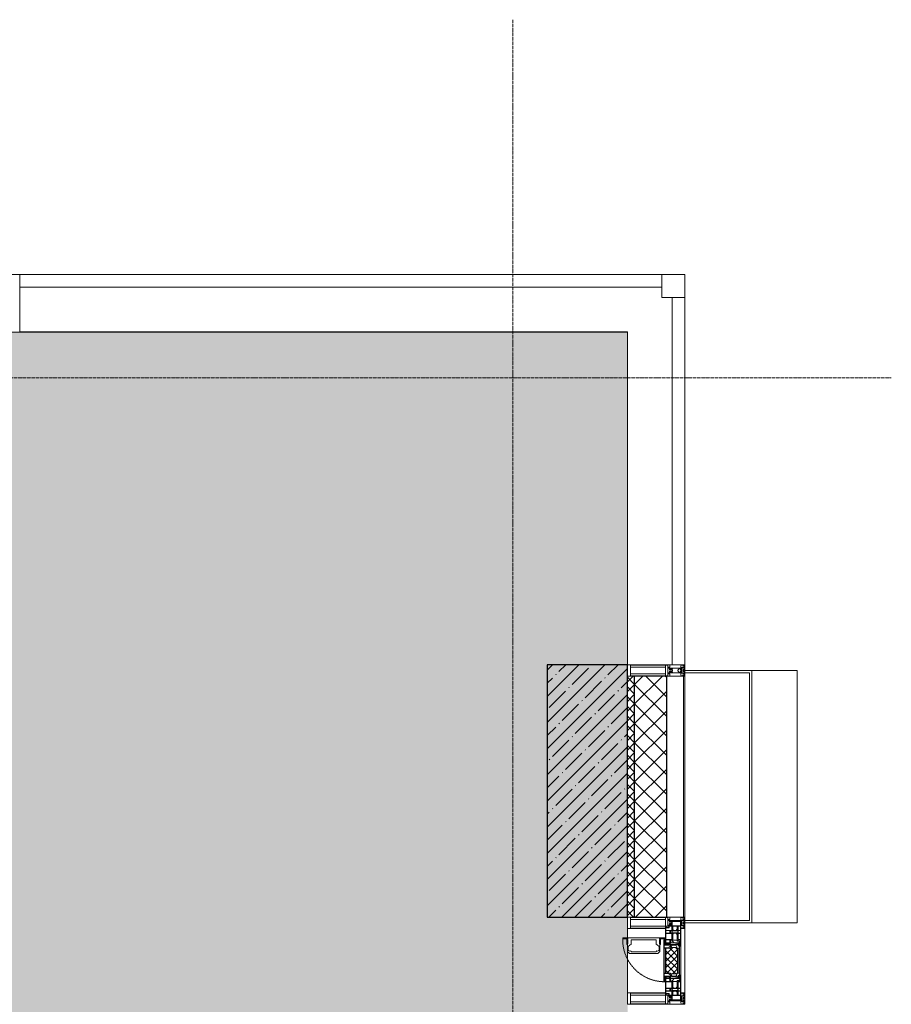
# Model space of a CAD drawing. Header units: millimetres. Extents: x -535184 to 178656, y -69521 to 68256.
# Tile 380 of 460: x -157453 to -153652, y 52742 to 57033. Entities that reach past the tile are written whole.
import ezdxf

# ---------------------------------------------------------------- set-up
doc = ezdxf.new("R2010")
doc.units = ezdxf.units.MM
doc.linetypes.add('-D1-02х01', pattern=[3, 2, -1])
doc.linetypes.add('-D1d1-15x02', pattern=[19, 15, -2, 0, -2])
for name, color, linetype, lineweight in [('_0', 7, 'Continuous', 13), ('A-COLS', 7, 'Continuous', 5), ('A-DETL-GENF', 7, 'Continuous', 5), ('A-GLAZ', 7, 'Continuous', 5), ('A-GLAZ-CURT', 8, 'Continuous', 5), ('A-GLAZ-CWMG', 8, 'Continuous', 5), ('A-WALL', 7, 'Continuous', 5), ('A-WALL-FNSH', 8, 'Continuous', 5), ('I-WALL', 7, 'Continuous', 5), ('S-COLS', 7, 'Continuous', 5), ('S-GRID', 7, 'Continuous', 5)]:
    doc.layers.add(name, color=color, linetype=linetype, lineweight=lineweight)

# ---------------------------------------------------------------- blocks, each defined once
blk = doc.blocks.new('System Panel - A_PAN_Glass-5114044-50_AS_M_L11')
at = {"layer": 'A-GLAZ-CURT'}
for p, q in [((800, 55), (-800, 55)), ((-800, 55), (-800, 0)), ((800, 0), (800, 55)), ((-800, 0), (800, 0))]:
    blk.add_line(p, q, dxfattribs=at)
blk = doc.blocks.new('Rectangular Mullion - R_StandardFrame_50Wx250H-3574729-50_AS_M_L11')
at = {"layer": 'A-GLAZ-CWMG'}
blk.add_line((37450, 29450), (37450, 28000), dxfattribs=at)
blk = doc.blocks.new('Rectangular Mullion - 50Wx250H-2623690-50_AS_M_L11')
at = {"layer": 'A-DETL-GENF'}
for p, q in [((-25, 65.2), (-25, 250)), ((-25, 250), (0, 250)), ((-23, 237.3), (0, 237.3)), ((-23, 237.3), (-23, 73.6)), ((-14.9, 84), (-14.9, 237.3)), ((25, 250), (0, 250)), ((23, 237.3), (0, 237.3)), ((14.9, 84), (14.9, 237.3)), ((23, 237.3), (23, 73.6)), ((25, 65.2), (25, 250)), ((-14, 65.2), (-25, 65.2)), ((0, 84), (-23, 84)), ((-0.5, 73.6), (-23, 73.6)), ((-14, 71.3), (-14, 65.2)), ((-10, 71.3), (-14, 71.3)), ((-10, 53), (-10, 71.3)), ((-8.7, 53), (-10, 53)), ((-10, 53), (-10, 17)), ((-8.7, 53), (-7, 54.7)), ((-7, 65.2), (-5.9, 67.3)), ((-7, 65.2), (-7, 54.7)), ((-4.1, 67.3), (-5.9, 67.3)), ((-4.1, 67.3), (-2.9, 65.1)), ((-2.9, 65.1), (-2.9, 54.6)), ((-1.3, 53), (-2.9, 54.6)), ((0, 53), (-1.3, 53)), ((0, 84), (23, 84)), ((0, 53), (1.3, 53)), ((0.5, 73.6), (23, 73.6)), ((1.3, 53), (2.9, 54.6)), ((4.1, 67.3), (2.9, 65.1)), ((2.9, 65.1), (2.9, 54.6)), ((4.1, 67.3), (5.9, 67.3)), ((7, 65.2), (5.9, 67.3)), ((7, 65.2), (7, 54.7)), ((8.7, 53), (7, 54.7)), ((8.7, 53), (10, 53)), ((10, 71.3), (14, 71.3)), ((10, 53), (10, 71.3)), ((10, 53), (10, 17)), ((14, 71.3), (14, 65.2)), ((14, 65.2), (25, 65.2)), ((-23.8, 14.6), (-25, 14.2)), ((-25, 0), (-25, 14.2)), ((-22.3, 17), (-23.8, 17)), ((-23.8, 17), (-23.8, 14.6)), ((-22.5, 10.6), (-23.8, 14.6)), ((-22.5, 10.6), (-23.7, 9.9)), ((-23.7, 1.3), (-23.7, 9.9)), ((-23.7, 1.3), (-11.8, 1.3)), ((-23.2, 10.2), (-22.5, 8)), ((-22.5, 8), (-22.5, 4.5)), ((-21.3, 4.5), (-22.5, 4.5)), ((-22.3, 17), (-22.3, 16)), ((-22.3, 16), (-21.3, 16)), ((-19, 17.6), (-21.3, 16)), ((-21.3, 4.5), (-21.3, 6.5)), ((-21.3, 6.5), (-14.2, 6.5)), ((-18.4, 16.6), (-19, 17.6)), ((-7.4, 16.6), (-18.4, 16.6)), ((-14.2, 6.5), (-14.2, 4.5)), ((-13.2, 4.5), (-14.2, 4.5)), ((-13.2, 4.5), (-12.2, 7.2)), ((-12.7, 7.6), (-11.3, 11.4)), ((-12.7, 7.6), (-11.8, 6.9)), ((-12.2, 9), (-12.2, 14.8)), ((-12.2, 14.8), (0, 14.8)), ((-11.8, 1.3), (-11.8, 6.9)), ((-10.5, 11.2), (-11.3, 11.4)), ((-10.5, 1.5), (-10.5, 11.2)), ((-4.8, 1.5), (-10.5, 1.5)), ((-10, 17), (-7.5, 17)), ((-8.5, 23), (-1.5, 30)), ((-8.5, 18.5), (-8.5, 23)), ((-7.5, 18.5), (-8.5, 18.5)), ((-7.5, 17), (-7.5, 18.5)), ((-7.4, 18), (-7.4, 16.6)), ((-2.6, 18), (-7.4, 18)), ((0, 8), (-4.8, 8)), ((-4.8, 1.5), (-4.8, 8)), ((-2.6, 18), (-2.6, 16.8)), ((-2.6, 16.8), (0, 16.8)), ((-1.5, 30), (0, 30)), ((1.5, 30), (0, 30)), ((2.6, 16.8), (0, 16.8)), ((0, 14.8), (0, 16.8)), ((0, 14.8), (0, 16.8)), ((12.2, 14.8), (0, 14.8)), ((0, 0), (0, 8)), ((0, 8), (4.8, 8)), ((0, 0), (0, 8)), ((8.5, 23), (1.5, 30)), ((2.6, 18), (2.6, 16.8)), ((2.6, 18), (7.4, 18)), ((4.8, 1.5), (4.8, 8)), ((4.8, 1.5), (10.5, 1.5)), ((7.4, 18), (7.4, 16.6)), ((7.4, 16.6), (18.4, 16.6)), ((7.5, 18.5), (8.5, 18.5)), ((7.5, 17), (7.5, 18.5)), ((10, 17), (7.5, 17)), ((8.5, 18.5), (8.5, 23)), ((10.5, 11.2), (11.3, 11.4)), ((10.5, 1.5), (10.5, 11.2)), ((12.7, 7.6), (11.3, 11.4)), ((12.7, 7.6), (11.8, 6.9)), ((11.8, 1.3), (11.8, 6.9)), ((23.7, 1.3), (11.8, 1.3)), ((12.2, 9), (12.2, 14.8)), ((13.2, 4.5), (12.2, 7.2)), ((13.2, 4.5), (14.2, 4.5)), ((21.3, 6.5), (14.2, 6.5)), ((14.2, 6.5), (14.2, 4.5)), ((18.4, 16.6), (19, 17.6)), ((19, 17.6), (21.3, 16)), ((22.3, 16), (21.3, 16)), ((21.3, 4.5), (21.3, 6.5)), ((21.3, 4.5), (22.5, 4.5)), ((22.3, 17), (22.3, 16)), ((22.3, 17), (23.8, 17)), ((22.5, 10.6), (23.8, 14.6)), ((22.5, 10.6), (23.7, 9.9)), ((23.2, 10.2), (22.5, 8)), ((22.5, 8), (22.5, 4.5)), ((23.7, 1.3), (23.7, 9.9)), ((23.8, 17), (23.8, 14.6)), ((23.8, 14.6), (25, 14.2)), ((25, 0), (25, 14.2)), ((-25, 0), (0, 0)), ((25, 0), (0, 0))]:
    blk.add_line(p, q, dxfattribs=at)
for centre, start, end in [((-0.5, 73.1), 360, 90), ((0.5, 73.1), 90, 180)]:
    blk.add_arc(centre, 0.5, start, end, dxfattribs=at)
blk = doc.blocks.new('Rectangular Mullion - R_StandardFrame_50Wx250H-4796333-50_AS_M_L11')
at = {"layer": 'A-GLAZ-CWMG', "lineweight": 9}
for p, q in [((-25, -250), (-25, 0)), ((-25, 0), (25, 0)), ((25, 0), (25, -250)), ((25, -250), (-25, -250))]:
    blk.add_line(p, q, dxfattribs=at)
blk = doc.blocks.new('System Panel - A_PAN_Glass-5026825-50_AS_M_L11')
at = {"layer": 'A-GLAZ-CURT'}
for p, q in [((1400, 0), (-1400, 0)), ((-1400, 0), (-1400, -55)), ((1400, -55), (1400, 0)), ((-1400, -55), (1400, -55))]:
    blk.add_line(p, q, dxfattribs=at)
blk = doc.blocks.new('Rectangular Mullion - R_StandardFrame_50Wx250H-3574730-50_AS_M_L11')
at = {"layer": 'A-GLAZ-CWMG'}
blk.add_line((37450, 29450), (34800, 29450), dxfattribs=at)
blk = doc.blocks.new('Quad Corner Mullion - Q_0_100_-50-4053658-50_AS_M_L11')
at = {"layer": 'A-GLAZ-CWMG', "lineweight": 9}
for p, q in [((-100, 100), (0, 100)), ((-100, 0), (-100, 100)), ((0, 100), (0, 0)), ((0, 0), (-100, 0))]:
    blk.add_line(p, q, dxfattribs=at)
blk = doc.blocks.new('Rectangular Mullion - R_StandardFrame_50Wx250H-4049022-50_AS_M_L11')
at = {"layer": 'A-GLAZ-CWMG', "lineweight": 9}
for p, q in [((-25, 0), (-25, 250)), ((-25, 250), (25, 250)), ((25, 250), (25, 0)), ((25, 0), (-25, 0))]:
    blk.add_line(p, q, dxfattribs=at)
blk = doc.blocks.new('Rectangular Mullion - 50Wx250H-V1-50_AS_M_L11')
at = {"layer": 'A-DETL-GENF'}
for p, q in [((-25, 84), (-25, 250)), ((-25, 250), (0, 250)), ((-23, 237.3), (0, 237.3)), ((-23, 237.3), (-23, 84)), ((-14.9, 84), (-14.9, 237.3)), ((25, 250), (0, 250)), ((23, 237.3), (0, 237.3)), ((14.9, 84), (14.9, 237.3)), ((23, 237.3), (23, 73.6)), ((25, 65.2), (25, 250)), ((0, 84), (-15, 84)), ((-0.5, 73.6), (-15, 73.6)), ((-10, 71.3), (-12, 71.3)), ((-10, 57.4), (-10, 71.3)), ((-7, 65.2), (-5.9, 67.3)), ((-7, 65.2), (-7, 57)), ((-4.1, 67.3), (-5.9, 67.3)), ((-4.1, 67.3), (-2.9, 65.1)), ((-2.9, 65.1), (-2.9, 57)), ((0, 84), (23, 84)), ((0.5, 73.6), (23, 73.6)), ((4.1, 67.3), (2.9, 65.1)), ((2.9, 65.1), (2.9, 57)), ((4.1, 67.3), (5.9, 67.3)), ((7, 65.2), (5.9, 67.3)), ((7, 65.2), (7, 54.7)), ((8.7, 53), (7, 54.7)), ((8.7, 53), (10, 53)), ((10, 71.3), (14, 71.3)), ((10, 53), (10, 71.3)), ((10, 53), (10, 17)), ((14, 71.3), (14, 65.2)), ((14, 65.2), (25, 65.2)), ((-23.8, 14.6), (-25, 14.2)), ((-25, 0), (-25, 14.2)), ((-23.8, 17), (-23.8, 14.6)), ((-22.5, 10.6), (-23.8, 14.6)), ((-22.5, 10.6), (-23.7, 9.9)), ((-23.7, 1.3), (-23.7, 9.9)), ((-23.7, 1.3), (-11.8, 1.3)), ((-23.2, 10.2), (-22.5, 8)), ((-22.5, 8), (-22.5, 4.5)), ((-21.3, 4.5), (-22.5, 4.5)), ((-22.3, 17), (-22.3, 16)), ((-22.3, 16), (-21.3, 16)), ((-19.9, 17), (-21.3, 16)), ((-21.3, 4.5), (-21.3, 6.5)), ((-21.3, 6.5), (-14.2, 6.5)), ((-7.4, 16.6), (-18.4, 16.6)), ((-14.2, 6.5), (-14.2, 4.5)), ((-13.2, 4.5), (-14.2, 4.5)), ((-13.2, 4.5), (-12.2, 7.2)), ((-12.7, 7.6), (-11.3, 11.4)), ((-12.7, 7.6), (-11.8, 6.9)), ((-12.2, 9), (-12.2, 14.8)), ((-12.2, 14.8), (0, 14.8)), ((-11.8, 1.3), (-11.8, 6.9)), ((-10.5, 11.2), (-11.3, 11.4)), ((-10.5, 1.5), (-10.5, 11.2)), ((-4.8, 1.5), (-10.5, 1.5)), ((0, 8), (-4.8, 8)), ((-4.8, 1.5), (-4.8, 8)), ((-2.6, 16.8), (0, 16.8)), ((2.6, 16.8), (0, 16.8)), ((0, 14.8), (0, 16.8)), ((0, 14.8), (0, 16.8)), ((12.2, 14.8), (0, 14.8)), ((0, 0), (0, 8)), ((0, 8), (4.8, 8)), ((0, 0), (0, 8)), ((4.8, 1.5), (4.8, 8)), ((4.8, 1.5), (10.5, 1.5)), ((8.5, 23), (6, 25.5)), ((6, 18), (7.4, 18)), ((7.4, 18), (7.4, 16.6)), ((7.4, 16.6), (18.4, 16.6)), ((7.5, 18.5), (8.5, 18.5)), ((7.5, 17), (7.5, 18.5)), ((10, 17), (7.5, 17)), ((8.5, 18.5), (8.5, 23)), ((10.5, 11.2), (11.3, 11.4)), ((10.5, 1.5), (10.5, 11.2)), ((12.7, 7.6), (11.3, 11.4)), ((12.7, 7.6), (11.8, 6.9)), ((11.8, 1.3), (11.8, 6.9)), ((23.7, 1.3), (11.8, 1.3)), ((12.2, 9), (12.2, 14.8)), ((13.2, 4.5), (12.2, 7.2)), ((13.2, 4.5), (14.2, 4.5)), ((21.3, 6.5), (14.2, 6.5)), ((14.2, 6.5), (14.2, 4.5)), ((18.4, 16.6), (19, 17.6)), ((19, 17.6), (21.3, 16)), ((22.3, 16), (21.3, 16)), ((21.3, 4.5), (21.3, 6.5)), ((21.3, 4.5), (22.5, 4.5)), ((22.3, 17), (22.3, 16)), ((22.3, 17), (23.8, 17)), ((22.5, 10.6), (23.8, 14.6)), ((22.5, 10.6), (23.7, 9.9)), ((23.2, 10.2), (22.5, 8)), ((22.5, 8), (22.5, 4.5)), ((23.7, 1.3), (23.7, 9.9)), ((23.8, 17), (23.8, 14.6)), ((23.8, 14.6), (25, 14.2)), ((25, 0), (25, 14.2)), ((-25, 0), (0, 0)), ((25, 0), (0, 0))]:
    blk.add_line(p, q, dxfattribs=at)
for centre, start, end in [((-0.5, 73.1), 360, 90), ((0.5, 73.1), 90, 180)]:
    blk.add_arc(centre, 0.5, start, end, dxfattribs=at)
blk = doc.blocks.new('Rectangular Mullion - R_StandardFrame_50Wx250H-4796711-50_AS_M_L11')
at = {"layer": 'A-GLAZ-CWMG', "lineweight": 9}
for p, q in [((-25, -17), (-25, 0)), ((-25, 0), (25, 0)), ((25, 0), (25, -250)), ((-25, -250), (-25, -84)), ((25, -250), (-25, -250))]:
    blk.add_line(p, q, dxfattribs=at)
blk = doc.blocks.new('A_PAN_Створка - 383мм-V37-50_AS_M_L11')
at = {"layer": 'A-GLAZ-CURT'}
h = blk.add_hatch(dxfattribs=at)
h.set_pattern_fill('FP_36', color=256, style=0, pattern_type=2)
h.set_pattern_definition([(315, (-26710, 37700), (14.142136, 14.142136), []), (45, (-26710, 37700), (-14.142136, 14.142136), [])])
h.paths.add_polyline_path([(-57.2, 60.8), (-57.2, 36.4), (-54.9, 34.1), (-54.5, 31.8), (54.5, 31.8), (54.9, 34.1), (57.2, 36.4), (57.2, 60.8), (54.6, 63.4), (53.6, 82.7), (-54.6, 81.8), (-54.6, 63.4)])
at = {"layer": 'A-DETL-GENF', "color": 9, "true_color": 0xc8c8c8}
for p, q in [((95.1, 270.5), (95.1, 252.9)), ((99.6, 270.5), (95.1, 270.5)), ((97.9, 262.4), (95.1, 262.4)), ((97.9, 262.4), (97.9, 248.4)), ((99.6, 270.5), (99.6, 87.5)), ((39.7, 249), (31.1, 240.4)), ((31.1, 117.6), (31.1, 240.4)), ((41.4, 234.2), (39.1, 233.8)), ((39.1, 179), (39.1, 233.8)), ((70.1, 249), (39.7, 249)), ((41.4, 234.2), (43.5, 236.3)), ((45, 244.7), (42.3, 239.8)), ((42.3, 239.8), (43.5, 236.3)), ((45.9, 246.8), (45, 244.7)), ((63.3, 246.8), (45.9, 246.8)), ((64.1, 245), (63.3, 246.8)), ((64.1, 245), (66.7, 241)), ((66.7, 241), (68.6, 239.7)), ((68.6, 239.7), (68.6, 236.4)), ((68.6, 236.4), (71.1, 233.9)), ((70.1, 252.9), (70.1, 249)), ((95.1, 252.9), (70.1, 252.9)), ((71.1, 233.9), (89.5, 233.9)), ((74.1, 248.4), (74.1, 252.9)), ((89.1, 248.4), (74.1, 248.4)), ((89.1, 252.9), (89.1, 248.4)), ((89.5, 233.9), (90.6, 232.8)), ((90.6, 125.2), (90.6, 232.8)), ((93.1, 248.4), (93.1, 252.9)), ((97.9, 248.4), (93.1, 248.4)), ((39.1, 179), (39.1, 124.2)), ((39.7, 109), (31.1, 117.6)), ((41.4, 123.8), (39.1, 124.2)), ((70.1, 109), (39.7, 109)), ((41.4, 123.8), (43.5, 121.7)), ((42.3, 118.2), (43.5, 121.7)), ((45, 113.3), (42.3, 118.2)), ((45.9, 111.2), (45, 113.3)), ((63.3, 111.2), (45.9, 111.2)), ((64.1, 113), (63.3, 111.2)), ((64.1, 113), (66.7, 117)), ((66.7, 117), (68.6, 118.3)), ((68.6, 121.6), (71.1, 124.1)), ((68.6, 118.3), (68.6, 121.6)), ((70.1, 105.1), (70.1, 109)), ((95.1, 105.1), (70.1, 105.1)), ((71.1, 124.1), (89.5, 124.1)), ((74.1, 109.6), (74.1, 105.1)), ((89.1, 109.6), (74.1, 109.6)), ((89.1, 105.1), (89.1, 109.6)), ((89.5, 124.1), (90.6, 125.2)), ((93.1, 109.6), (93.1, 105.1)), ((97.9, 109.6), (93.1, 109.6)), ((95.1, 87.5), (95.1, 105.1)), ((97.9, 95.6), (95.1, 95.6)), ((99.6, 87.5), (95.1, 87.5)), ((97.9, 95.6), (97.9, 109.6))]:
    blk.add_line(p, q, dxfattribs=at)
at = {"layer": 'A-DETL-GENF'}
for p, q in [((-91.5, 92), (-91.5, 87.5)), ((-91.5, 92), (91.5, 92)), ((-91.5, 87.5), (-73.9, 87.5)), ((-83.4, 90.3), (-69.4, 90.3)), ((-83.4, 90.3), (-83.4, 87.5)), ((-73.9, 87.5), (-73.9, 62.5)), ((-69.4, 90.3), (-69.4, 85.5)), ((-67.9, 89.3), (-66.9, 90.3)), ((-67.9, 62.5), (-67.9, 89.3)), ((-66.9, 90.3), (-57.4, 90.3)), ((-57.4, 90.3), (-56.4, 89.4)), ((-56.4, 89.4), (-56.4, 67.7)), ((-53.9, 90.3), (-54.9, 89.3)), ((-54.9, 89.3), (-54.9, 85.6)), ((53.9, 90.3), (-53.9, 90.3)), ((53.9, 90.3), (54.9, 89.3)), ((54.9, 89.3), (54.9, 85.6)), ((57.4, 90.3), (56.4, 89.4)), ((56.4, 89.4), (56.4, 67.7)), ((66.9, 90.3), (57.4, 90.3)), ((67.9, 89.3), (66.9, 90.3)), ((67.9, 62.5), (67.9, 89.3)), ((69.4, 90.3), (69.4, 85.5)), ((83.4, 90.3), (69.4, 90.3)), ((91.5, 87.5), (73.9, 87.5)), ((73.9, 87.5), (73.9, 62.5)), ((83.4, 90.3), (83.4, 87.5)), ((91.5, 92), (91.5, 87.5)), ((-69.4, 85.5), (-73.9, 85.5)), ((-73.9, 81.5), (-69.4, 81.5)), ((-69.4, 66.5), (-73.9, 66.5)), ((-73.9, 62.5), (-70, 62.5)), ((-70, 62.5), (-70, 32.1)), ((-69.4, 81.5), (-69.4, 66.5)), ((-61.7, 62.5), (-67.9, 62.5)), ((-66, 56.5), (-67.8, 55.7)), ((-67.8, 55.7), (-67.8, 38.3)), ((-66, 56.5), (-62, 59.1)), ((-62, 59.1), (-60.7, 61)), ((-60.1, 67.7), (-61.7, 64.9)), ((-61.7, 64.9), (-61.7, 62.5)), ((-60.7, 61), (-57.4, 61)), ((-56.4, 67.7), (-60.1, 67.7)), ((-57.4, 61), (-54.9, 63.5)), ((-54.6, 63.4), (-57.2, 60.8)), ((-57.2, 60.8), (-57.2, 36.4)), ((-54.9, 85.6), (-53.9, 84.6)), ((-54.9, 81.9), (-53.8, 83)), ((-54.9, 63.5), (-54.9, 81.9)), ((-53.6, 82.7), (-54.6, 81.8)), ((-54.6, 81.8), (-54.6, 63.4)), ((-53.9, 84.6), (53.9, 84.6)), ((53.8, 83), (-53.8, 83)), ((53.6, 82.7), (-53.6, 82.7)), ((54.6, 81.8), (53.6, 82.7)), ((54.9, 81.9), (53.8, 83)), ((54.9, 85.6), (53.9, 84.6)), ((54.6, 63.4), (54.6, 81.8)), ((57.2, 60.8), (54.6, 63.4)), ((54.9, 63.5), (54.9, 81.9)), ((57.4, 61), (54.9, 63.5)), ((56.4, 67.7), (60.1, 67.7)), ((57.2, 36.4), (57.2, 60.8)), ((60.7, 61), (57.4, 61)), ((60.1, 67.7), (61.7, 64.9)), ((62, 59.1), (60.7, 61)), ((61.7, 64.9), (61.7, 62.5)), ((61.7, 62.5), (67.9, 62.5)), ((66, 56.5), (62, 59.1)), ((66, 56.5), (67.8, 55.7)), ((67.8, 55.7), (67.8, 38.3)), ((69.4, 85.5), (73.9, 85.5)), ((69.4, 81.5), (69.4, 66.5)), ((73.9, 81.5), (69.4, 81.5)), ((69.4, 66.5), (73.9, 66.5)), ((70, 62.5), (70, 32.1)), ((73.9, 62.5), (70, 62.5)), ((-70, 32.1), (-61.4, 23.5)), ((-67.8, 38.3), (-65.7, 37.4)), ((-65.7, 37.4), (-60.8, 34.7)), ((61.4, 23.5), (-61.4, 23.5)), ((-60.8, 34.7), (-57.3, 35.9)), ((-55.2, 33.8), (-57.3, 35.9)), ((-57.2, 36.4), (-54.9, 34.1)), ((-55.2, 33.8), (-54.8, 31.5)), ((-54.9, 34.1), (-54.5, 31.8)), ((-53.9, 30.5), (-54.9, 29.5)), ((-54.9, 29.5), (-54.9, 25.8)), ((-54.9, 25.8), (-53.9, 24.8)), ((0, 31.5), (-54.8, 31.5)), ((-54.5, 31.8), (54.5, 31.8)), ((53.9, 30.5), (-53.9, 30.5)), ((-53.9, 24.8), (53.9, 24.8)), ((0, 31.5), (54.8, 31.5)), ((53.9, 30.5), (54.9, 29.5)), ((54.9, 25.8), (53.9, 24.8)), ((54.5, 31.8), (54.9, 34.1)), ((55.2, 33.8), (54.8, 31.5)), ((54.9, 34.1), (57.2, 36.4)), ((54.9, 29.5), (54.9, 25.8)), ((55.2, 33.8), (57.3, 35.9)), ((60.8, 34.7), (57.3, 35.9)), ((65.7, 37.4), (60.8, 34.7)), ((70, 32.1), (61.4, 23.5)), ((67.8, 38.3), (65.7, 37.4))]:
    blk.add_line(p, q, dxfattribs=at)
at = {"layer": 'A-GLAZ'}
for p, q in [((-91.5, 92), (91.5, 92)), ((-91.5, 87.5), (-91.5, 92)), ((-73.9, 87.5), (-91.5, 87.5)), ((-85, 84), (-85, 87.5)), ((-85, 87.5), (-78, 87.5)), ((-78, 87.5), (-78, 84)), ((-73.9, 62.5), (-73.9, 87.5)), ((73.9, 87.5), (73.9, 62.5)), ((91.5, 87.5), (73.9, 87.5)), ((78, 87.5), (78, 84)), ((85, 87.5), (78, 87.5)), ((85, 84), (85, 87.5)), ((91.5, 92), (91.5, 87.5)), ((-171, 57), (-156, 57)), ((-171, 17), (-171, 57)), ((-171, 55.5), (-152, 55.5)), ((-153, 73.5), (-150, 73.5)), ((-153, 60), (-153, 73.5)), ((-152, 20), (-152, 73.5)), ((-150.5, 69.5), (-150.5, 73.5)), ((-145, 69.5), (-150.5, 69.5)), ((-150.5, 33.6), (-150.5, 68)), ((-150.5, 68), (-143.5, 68)), ((-150.5, 56.6), (-132.4, 56.6)), ((-136.4, 52.4), (-150.5, 52.4)), ((-150, 84), (-78, 84)), ((-150, 73.5), (-150, 84)), ((-148.5, 82.5), (-132.4, 82.5)), ((-148.5, 81), (-148.5, 82.5)), ((-143.5, 81), (-148.5, 81)), ((-145, 69.5), (-145, 79.5)), ((-143.5, 68), (-143.5, 81)), ((-137.2, 54.8), (-135.8, 50.8)), ((-132.5, 54.8), (-137.2, 54.8)), ((-132.1, 49), (-135.8, 50.8)), ((-132.5, 53.8), (-133.4, 52)), ((-133.4, 52), (-130.1, 50.4)), ((-132.5, 53.8), (-132.5, 54.8)), ((-132.4, 56.6), (-132.4, 82.5)), ((-132.1, 49), (-132.1, 36.8)), ((-131, 82.5), (-120.8, 82.5)), ((-131, 82.5), (-131, 64.6)), ((-131, 64.6), (-120.8, 64.6)), ((-131, 56.5), (-131, 62.6)), ((-120.8, 62.6), (-131, 62.6)), ((-131, 56.5), (-120.8, 56.5)), ((-131, 55.1), (-131, 52.7)), ((-120.8, 55.1), (-131, 55.1)), ((-129.4, 51.1), (-131, 52.7)), ((-130.1, 50.4), (-129.4, 51.1)), ((-130.1, 35.3), (-130.1, 50.4)), ((-122.4, 51.1), (-120.8, 52.7)), ((-121.7, 50.4), (-122.4, 51.1)), ((-118.4, 52), (-121.7, 50.4)), ((-121.7, 35.3), (-121.7, 50.4)), ((-120.8, 82.5), (-120.8, 64.6)), ((-120.8, 56.5), (-120.8, 62.6)), ((-120.8, 55.1), (-120.8, 52.7)), ((-119.7, 49), (-115.9, 50.8)), ((-119.7, 49), (-119.7, 36.8)), ((-119.3, 82.5), (-92.5, 82.5)), ((-119.3, 56.6), (-119.3, 82.5)), ((-92.5, 56.6), (-119.3, 56.6)), ((-119.3, 54.8), (-114.6, 54.8)), ((-119.3, 53.8), (-119.3, 54.8)), ((-119.3, 53.8), (-118.4, 52)), ((-114.6, 54.8), (-115.9, 50.8)), ((-94.1, 52.5), (-115.3, 52.5)), ((-89.9, 50.9), (-94.1, 52.5)), ((-92.5, 56.6), (-92.5, 82.5)), ((-90.8, 82.5), (-79.5, 82.5)), ((-90.8, 64.6), (-90.8, 82.5)), ((-80.1, 64.6), (-90.8, 64.6)), ((-90.8, 62.7), (-90.8, 56.6)), ((-80.4, 62.7), (-90.8, 62.7)), ((-90.8, 56.6), (-85.9, 56.6)), ((-89.9, 52.2), (-88.6, 53.5)), ((-89.9, 52.2), (-89.9, 50.9)), ((-89.9, 35.1), (-89.9, 50.9)), ((-85.9, 53.5), (-88.6, 53.5)), ((-85.9, 56.6), (-85.9, 53.5)), ((-85.9, 53.5), (-78, 45.6)), ((-78, 84), (-85, 84)), ((-80.4, 61.1), (-80.4, 62.7)), ((-78, 61.1), (-80.4, 61.1)), ((-80.1, 66.1), (-80.1, 64.6)), ((-78, 66.1), (-80.1, 66.1)), ((-79.5, 82.5), (-79.5, 80.6)), ((-79.5, 80.6), (-78, 80.6)), ((-78, 84), (-73.9, 84)), ((-78, 84), (-78, 23.5)), ((-78, 66.1), (-78, 61.1)), ((-78, 45.6), (-78, 36.8)), ((-70, 62.5), (-73.9, 62.5)), ((-70, 32.1), (-70, 62.5)), ((70, 62.5), (70, 32.1)), ((73.9, 62.5), (70, 62.5)), ((73.9, 84), (78, 84)), ((78, 84), (85, 84)), ((78, 84), (150, 84)), ((78, 23.5), (78, 84)), ((79.5, 80.6), (78, 80.6)), ((78, 66.1), (78, 61.1)), ((78, 66.1), (80.1, 66.1)), ((78, 61.1), (80.4, 61.1)), ((85.9, 53.5), (78, 45.6)), ((78, 45.6), (78, 36.8)), ((90.8, 82.5), (79.5, 82.5)), ((79.5, 82.5), (79.5, 80.6)), ((80.1, 66.1), (80.1, 64.6)), ((80.1, 64.6), (90.8, 64.6)), ((80.4, 62.7), (90.8, 62.7)), ((80.4, 61.1), (80.4, 62.7)), ((85.9, 56.6), (85.9, 53.5)), ((90.8, 56.6), (85.9, 56.6)), ((85.9, 53.5), (88.6, 53.5)), ((89.9, 52.2), (88.6, 53.5)), ((89.9, 50.9), (94.1, 52.5)), ((89.9, 52.2), (89.9, 50.9)), ((89.9, 35.1), (89.9, 50.9)), ((90.8, 64.6), (90.8, 82.5)), ((90.8, 62.7), (90.8, 56.6)), ((119.3, 82.5), (92.5, 82.5)), ((92.5, 56.6), (92.5, 82.5)), ((92.5, 56.6), (119.3, 56.6)), ((94.1, 52.5), (115.3, 52.5)), ((114.6, 54.8), (115.9, 50.8)), ((119.3, 54.8), (114.6, 54.8)), ((119.7, 49), (115.9, 50.8)), ((119.3, 53.8), (118.4, 52)), ((118.4, 52), (121.7, 50.4)), ((119.3, 56.6), (119.3, 82.5)), ((119.3, 53.8), (119.3, 54.8)), ((119.7, 49), (119.7, 36.8)), ((120.8, 82.5), (120.8, 64.6)), ((131, 82.5), (120.8, 82.5)), ((131, 64.6), (120.8, 64.6)), ((120.8, 56.5), (120.8, 62.6)), ((120.8, 62.6), (131, 62.6)), ((131, 56.5), (120.8, 56.5)), ((120.8, 55.1), (120.8, 52.7)), ((120.8, 55.1), (131, 55.1)), ((122.4, 51.1), (120.8, 52.7)), ((121.7, 50.4), (122.4, 51.1)), ((121.7, 35.3), (121.7, 50.4)), ((129.4, 51.1), (131, 52.7)), ((130.1, 50.4), (129.4, 51.1)), ((133.4, 52), (130.1, 50.4)), ((130.1, 35.3), (130.1, 50.4)), ((131, 82.5), (131, 64.6)), ((131, 56.5), (131, 62.6)), ((131, 55.1), (131, 52.7)), ((132.1, 49), (135.8, 50.8)), ((132.1, 49), (132.1, 36.8)), ((132.4, 56.6), (132.4, 82.5)), ((148.5, 82.5), (132.4, 82.5)), ((150.5, 56.6), (132.4, 56.6)), ((132.5, 54.8), (137.2, 54.8)), ((132.5, 53.8), (132.5, 54.8)), ((132.5, 53.8), (133.4, 52)), ((137.2, 54.8), (135.8, 50.8)), ((136.4, 52.4), (150.5, 52.4)), ((143.5, 81), (148.5, 81)), ((143.5, 68), (143.5, 81)), ((150.5, 68), (143.5, 68)), ((145, 69.5), (145, 79.5)), ((145, 69.5), (150.5, 69.5)), ((148.5, 81), (148.5, 82.5)), ((150, 84), (150, 73.5)), ((150, 73.5), (153, 73.5)), ((150.5, 69.5), (150.5, 73.5)), ((150.5, 33.6), (150.5, 68)), ((152, 20), (152, 73.5)), ((171, 55.5), (152, 55.5)), ((153, 73.5), (153, 60)), ((156, 57), (171, 57)), ((171, 57), (171, 17)), ((-171, 18.5), (-153.5, 18.5)), ((-67.9, 17), (-171, 17)), ((-153.5, 18.5), (-152, 20)), ((-136.3, 33.6), (-150.5, 33.6)), ((-150.5, 29.4), (-132.4, 29.4)), ((-150.5, 17), (-150.5, 29.4)), ((-132.4, 18.6), (-150.5, 18.6)), ((-137.2, 31), (-135.8, 35)), ((-132.5, 31), (-137.2, 31)), ((-132.1, 36.8), (-135.8, 35)), ((-133.4, 33.7), (-130.1, 35.3)), ((-132.5, 31.9), (-133.4, 33.7)), ((-132.5, 31.9), (-132.5, 31)), ((-132.4, 29.4), (-132.4, 18.6)), ((-129.4, 34.6), (-131, 33)), ((-131, 30.9), (-131, 33)), ((-120.8, 30.9), (-131, 30.9)), ((-131, 29.5), (-120.8, 29.5)), ((-131, 18.2), (-131, 29.5)), ((-120.8, 18.2), (-131, 18.2)), ((-130.1, 35.3), (-129.4, 34.6)), ((-121.7, 35.3), (-122.4, 34.6)), ((-122.4, 34.6), (-120.8, 33)), ((-118.4, 33.7), (-121.7, 35.3)), ((-120.8, 30.9), (-120.8, 33)), ((-120.8, 18.2), (-120.8, 29.5)), ((-119.7, 36.8), (-115.9, 35)), ((-119.3, 31.9), (-118.4, 33.7)), ((-119.3, 31.9), (-119.3, 31)), ((-119.3, 31), (-114.6, 31)), ((-92.5, 29.4), (-119.3, 29.4)), ((-119.3, 29.4), (-119.3, 18.6)), ((-119.3, 18.6), (-92.5, 18.6)), ((-114.6, 31), (-115.9, 35)), ((-94.1, 33.5), (-115.4, 33.5)), ((-89.9, 35.1), (-94.1, 33.5)), ((-92.5, 18.6), (-92.5, 29.4)), ((-90.8, 18.5), (-90.8, 29.4)), ((-90.8, 29.4), (-85.9, 29.4)), ((-87.3, 18.5), (-90.8, 18.5)), ((-89.9, 32.5), (-89.9, 35.1)), ((-85.9, 32.5), (-89.9, 32.5)), ((-87.3, 21.9), (-85.9, 21.9)), ((-87.3, 20.4), (-87.3, 21.9)), ((-87.3, 20.4), (-87.3, 18.5)), ((-84.8, 20.4), (-87.3, 20.4)), ((-85.9, 29.4), (-85.9, 32.5)), ((-85.9, 21.9), (-85.9, 29.4)), ((-85.9, 18.2), (-85.9, 20.4)), ((-75.9, 18.2), (-85.9, 18.2)), ((-83.4, 20.4), (-84.8, 20.4)), ((-70, 33.8), (-83.4, 20.4)), ((-78, 36.8), (-70, 36.8)), ((-78, 23.5), (-67.9, 23.5)), ((-75.9, 23.5), (-73, 23.5)), ((-75.9, 21.5), (-75.9, 23.5)), ((-75.9, 21.5), (-75.9, 18.2)), ((-74.9, 21.5), (-75.9, 21.5)), ((-74.9, 17.9), (-74.9, 21.5)), ((-68.9, 17.9), (-74.9, 17.9)), ((-67.2, 29.3), (-73, 23.5)), ((-70, 36.8), (-70, 33.8)), ((-61.4, 23.5), (-70, 32.1)), ((-68.9, 21.5), (-68.9, 17.9)), ((-67.9, 21.5), (-68.9, 21.5)), ((-67.9, 23.5), (-64.6, 26.8)), ((-67.9, 23.5), (-64.6, 26.8)), ((-67.9, 21.5), (-67.9, 23.5)), ((-67.9, 17), (-67.9, 23.5)), ((-61.4, 23.5), (-67.9, 17)), ((67.9, 17), (-67.9, 17)), ((-67.9, 17), (67.9, 17)), ((-64.6, 26.8), (-67.2, 29.3)), ((-64.6, 26.8), (-61.4, 23.5)), ((61.4, 23.5), (-61.4, 23.5)), ((70, 32.1), (61.4, 23.5)), ((61.4, 23.5), (64.6, 26.8)), ((67.9, 17), (61.4, 23.5)), ((64.6, 26.8), (67.2, 29.3)), ((67.9, 23.5), (64.6, 26.8)), ((64.6, 26.8), (67.9, 23.5)), ((67.2, 29.3), (73, 23.5)), ((67.9, 21.5), (67.9, 23.5)), ((67.9, 23.5), (67.9, 17)), ((67.9, 23.5), (78, 23.5)), ((67.9, 21.5), (68.9, 21.5)), ((171, 17), (67.9, 17)), ((68.9, 21.5), (68.9, 17.9)), ((68.9, 17.9), (74.9, 17.9)), ((70, 36.8), (70, 33.8)), ((78, 36.8), (70, 36.8)), ((70, 33.8), (83.4, 20.4)), ((75.9, 23.5), (73, 23.5)), ((74.9, 21.5), (75.9, 21.5)), ((74.9, 17.9), (74.9, 21.5)), ((75.9, 21.5), (75.9, 23.5)), ((75.9, 21.5), (75.9, 18.2)), ((75.9, 18.2), (85.9, 18.2)), ((83.4, 20.4), (84.8, 20.4)), ((84.8, 20.4), (87.3, 20.4)), ((85.9, 32.5), (89.9, 32.5)), ((85.9, 29.4), (85.9, 32.5)), ((85.9, 21.9), (85.9, 29.4)), ((90.8, 29.4), (85.9, 29.4)), ((87.3, 21.9), (85.9, 21.9)), ((85.9, 18.2), (85.9, 20.4)), ((87.3, 20.4), (87.3, 21.9)), ((87.3, 20.4), (87.3, 18.5)), ((87.3, 18.5), (90.8, 18.5)), ((89.9, 35.1), (94.1, 33.5)), ((89.9, 32.5), (89.9, 35.1)), ((90.8, 18.5), (90.8, 29.4)), ((92.5, 18.6), (92.5, 29.4)), ((92.5, 29.4), (119.3, 29.4)), ((119.3, 18.6), (92.5, 18.6)), ((94.1, 33.5), (115.4, 33.5)), ((114.6, 31), (115.9, 35)), ((119.3, 31), (114.6, 31)), ((119.7, 36.8), (115.9, 35)), ((118.4, 33.7), (121.7, 35.3)), ((119.3, 31.9), (118.4, 33.7)), ((119.3, 31.9), (119.3, 31)), ((119.3, 29.4), (119.3, 18.6)), ((122.4, 34.6), (120.8, 33)), ((120.8, 30.9), (120.8, 33)), ((120.8, 30.9), (131, 30.9)), ((120.8, 18.2), (120.8, 29.5)), ((131, 29.5), (120.8, 29.5)), ((120.8, 18.2), (131, 18.2)), ((121.7, 35.3), (122.4, 34.6)), ((130.1, 35.3), (129.4, 34.6)), ((129.4, 34.6), (131, 33)), ((133.4, 33.7), (130.1, 35.3)), ((131, 30.9), (131, 33)), ((131, 18.2), (131, 29.5)), ((132.1, 36.8), (135.8, 35)), ((150.5, 29.4), (132.4, 29.4)), ((132.4, 29.4), (132.4, 18.6)), ((132.4, 18.6), (150.5, 18.6)), ((132.5, 31.9), (133.4, 33.7)), ((132.5, 31.9), (132.5, 31)), ((132.5, 31), (137.2, 31)), ((137.2, 31), (135.8, 35)), ((136.3, 33.6), (150.5, 33.6)), ((150.5, 17), (150.5, 29.4)), ((153.5, 18.5), (152, 20)), ((171, 18.5), (153.5, 18.5))]:
    blk.add_line(p, q, dxfattribs=at)
at = {"layer": 'A-GLAZ', "linetype": '-D1-02х01'}
blk.add_arc((91.4, 87.5), 183, 88.8555, 178.5909, dxfattribs=at)
at = {"layer": 'A-GLAZ'}
for centre, start, end in [((-156, 60), 270, 360), ((156, 60), 180, 270)]:
    blk.add_arc(centre, 3, start, end, dxfattribs=at)
blk = doc.blocks.new('Rectangular Mullion - 50Wx250H-V3-50_AS_M_L11')
at = {"layer": 'A-DETL-GENF'}
for p, q in [((-25, 65.2), (-25, 250)), ((-25, 250), (0, 250)), ((-23, 237.3), (0, 237.3)), ((-23, 237.3), (-23, 73.6)), ((-14.9, 84), (-14.9, 237.3)), ((25, 250), (0, 250)), ((23, 237.3), (0, 237.3)), ((14.9, 84), (14.9, 237.3)), ((23, 237.3), (23, 84)), ((25, 84), (25, 250)), ((-14, 65.2), (-25, 65.2)), ((0, 84), (-23, 84)), ((-0.5, 73.6), (-23, 73.6)), ((-14, 71.3), (-14, 65.2)), ((-10, 71.3), (-14, 71.3)), ((-10, 53), (-10, 71.3)), ((-8.7, 53), (-10, 53)), ((-10, 53), (-10, 17)), ((-8.7, 53), (-7, 54.7)), ((-7, 65.2), (-5.9, 67.3)), ((-7, 65.2), (-7, 54.7)), ((-4.1, 67.3), (-5.9, 67.3)), ((-4.1, 67.3), (-2.9, 65.1)), ((-2.9, 65.1), (-2.9, 57)), ((0, 84), (15, 84)), ((0.5, 73.6), (15, 73.6)), ((4.1, 67.3), (2.9, 65.1)), ((2.9, 65.1), (2.9, 57)), ((4.1, 67.3), (5.9, 67.3)), ((7, 65.2), (5.9, 67.3)), ((7, 65.2), (7, 57)), ((10, 71.3), (12, 71.3)), ((10, 57.4), (10, 71.3)), ((-23.8, 14.6), (-25, 14.2)), ((-25, 0), (-25, 14.2)), ((-22.3, 17), (-23.8, 17)), ((-23.8, 17), (-23.8, 14.6)), ((-22.5, 10.6), (-23.8, 14.6)), ((-22.5, 10.6), (-23.7, 9.9)), ((-23.7, 1.3), (-23.7, 9.9)), ((-23.7, 1.3), (-11.8, 1.3)), ((-23.2, 10.2), (-22.5, 8)), ((-22.5, 8), (-22.5, 4.5)), ((-21.3, 4.5), (-22.5, 4.5)), ((-22.3, 17), (-22.3, 16)), ((-22.3, 16), (-21.3, 16)), ((-19, 17.6), (-21.3, 16)), ((-21.3, 4.5), (-21.3, 6.5)), ((-21.3, 6.5), (-14.2, 6.5)), ((-18.4, 16.6), (-19, 17.6)), ((-7.4, 16.6), (-18.4, 16.6)), ((-14.2, 6.5), (-14.2, 4.5)), ((-13.2, 4.5), (-14.2, 4.5)), ((-13.2, 4.5), (-12.2, 7.2)), ((-12.7, 7.6), (-11.3, 11.4)), ((-12.7, 7.6), (-11.8, 6.9)), ((-12.2, 9), (-12.2, 14.8)), ((-12.2, 14.8), (0, 14.8)), ((-11.8, 1.3), (-11.8, 6.9)), ((-10.5, 11.2), (-11.3, 11.4)), ((-10.5, 1.5), (-10.5, 11.2)), ((-4.8, 1.5), (-10.5, 1.5)), ((-10, 17), (-7.5, 17)), ((-8.5, 23), (-6, 25.5)), ((-8.5, 18.5), (-8.5, 23)), ((-7.5, 18.5), (-8.5, 18.5)), ((-7.5, 17), (-7.5, 18.5)), ((-7.4, 18), (-7.4, 16.6)), ((-6, 18), (-7.4, 18)), ((0, 8), (-4.8, 8)), ((-4.8, 1.5), (-4.8, 8)), ((-2.6, 16.8), (0, 16.8)), ((2.6, 16.8), (0, 16.8)), ((0, 14.8), (0, 16.8)), ((0, 14.8), (0, 16.8)), ((12.2, 14.8), (0, 14.8)), ((0, 0), (0, 8)), ((0, 8), (4.8, 8)), ((0, 0), (0, 8)), ((4.8, 1.5), (4.8, 8)), ((4.8, 1.5), (10.5, 1.5)), ((7.4, 16.6), (18.4, 16.6)), ((10.5, 11.2), (11.3, 11.4)), ((10.5, 1.5), (10.5, 11.2)), ((12.7, 7.6), (11.3, 11.4)), ((12.7, 7.6), (11.8, 6.9)), ((11.8, 1.3), (11.8, 6.9)), ((23.7, 1.3), (11.8, 1.3)), ((12.2, 9), (12.2, 14.8)), ((13.2, 4.5), (12.2, 7.2)), ((13.2, 4.5), (14.2, 4.5)), ((21.3, 6.5), (14.2, 6.5)), ((14.2, 6.5), (14.2, 4.5)), ((19.9, 17), (21.3, 16)), ((22.3, 16), (21.3, 16)), ((21.3, 4.5), (21.3, 6.5)), ((21.3, 4.5), (22.5, 4.5)), ((22.3, 17), (22.3, 16)), ((22.5, 10.6), (23.8, 14.6)), ((22.5, 10.6), (23.7, 9.9)), ((23.2, 10.2), (22.5, 8)), ((22.5, 8), (22.5, 4.5)), ((23.7, 1.3), (23.7, 9.9)), ((23.8, 17), (23.8, 14.6)), ((23.8, 14.6), (25, 14.2)), ((25, 0), (25, 14.2)), ((-25, 0), (0, 0)), ((25, 0), (0, 0))]:
    blk.add_line(p, q, dxfattribs=at)
for centre, start, end in [((-0.5, 73.1), 360, 90), ((0.5, 73.1), 90, 180)]:
    blk.add_arc(centre, 0.5, start, end, dxfattribs=at)
blk = doc.blocks.new('Rectangular Mullion - R_StandardFrame_50Wx250H-V38-50_AS_M_L11')
at = {"layer": 'A-GLAZ-CWMG', "lineweight": 9}
for p, q in [((-25, -250), (-25, 0)), ((-25, 0), (25, 0)), ((25, 0), (25, -17)), ((25, -84), (25, -250)), ((25, -250), (-25, -250))]:
    blk.add_line(p, q, dxfattribs=at)
blk = doc.blocks.new('Rectangular Mullion - R_StandardFrame_50Wx250H-V39-50_AS_M_L11')
at = {"layer": 'A-GLAZ-CWMG'}
for p, q in [((37450, 26809.6), (37450, 26850)), ((37700, 26570), (37700, 26850)), ((37450, 26570), (37450, 26780.1))]:
    blk.add_line(p, q, dxfattribs=at)
blk = doc.blocks.new('RST_AR_KMN_R22_B3_FCD_rvt-1-50_AS_M_L11')
at = {"layer": 'A-WALL'}
h = blk.add_hatch(dxfattribs=at)
h.set_pattern_fill('FP_6', color=256, style=0, pattern_type=2)
h.set_pattern_definition([(45, (0, 0), (-21.213203, 21.213203), []), (135, (0, 0), (-21.213203, -21.213203), [])])
h.paths.add_polyline_path([(37480, 26900), (37480, 27950), (37450, 27950), (37450, 26900)])
h = blk.add_hatch(dxfattribs=at)
h.set_pattern_fill('FP_7', color=256, style=0, pattern_type=2)
h.set_pattern_definition([(45, (0, 0), (-42.42641, 42.42641), []), (135, (0, 0), (-42.42641, -42.42641), [])])
h.paths.add_polyline_path([(37620, 26900), (37620, 27950), (37480, 27950), (37480, 26900), (37499.5, 26900)])
at = {"layer": 'A-COLS', "lineweight": 18}
for p, q in [((37992.7, 27975), (37700, 27975)), ((37700, 27975), (37700, 27965)), ((37700, 27965), (37982.6, 27965)), ((37982.6, 27965), (37982.6, 26885)), ((37992.7, 26875), (37992.7, 27975)), ((37982.6, 26885), (37700, 26885)), ((37700, 26885), (37700, 26875)), ((37700, 26875), (37992.7, 26875))]:
    blk.add_line(p, q, dxfattribs=at)
at = {"layer": 'A-COLS'}
for p, q in [((37992.7, 27975), (38189.7, 27975)), ((38189.7, 26875), (38189.7, 27975)), ((38189.7, 26875), (37992.7, 26875))]:
    blk.add_line(p, q, dxfattribs=at)
at = {"layer": 'A-WALL'}
for p, q in [((37480, 27950), (37450, 27950)), ((37450, 27950), (37450, 26900)), ((37695, 27950), (37620, 27950)), ((37695, 27950), (37695, 26900)), ((37450, 26900), (37480, 26900)), ((37620, 26900), (37695, 26900))]:
    blk.add_line(p, q, dxfattribs=at)
at = {"layer": 'A-WALL', "lineweight": 25}
for p, q in [((37620, 27950), (37480, 27950)), ((37480, 27950), (37480, 26900)), ((37620, 27950), (37620, 26900)), ((37480, 26900), (37620, 26900))]:
    blk.add_line(p, q, dxfattribs=at)
at = {"layer": 'A-WALL-FNSH'}
for p, q in [((37700, 27950), (37695, 27950)), ((37700, 26900), (37700, 27950)), ((37695, 26900), (37700, 26900))]:
    blk.add_line(p, q, dxfattribs=at)
at = {"layer": 'A-GLAZ-CURT', "lineweight": 5}
blk.add_blockref('System Panel - A_PAN_Glass-5026825-50_AS_M_L11', (36200, 29700), dxfattribs=at)
at = {"layer": 'A-GLAZ-CURT', "lineweight": 5, "rotation": 89.99999999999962}
for name, p in [('System Panel - A_PAN_Glass-5114044-50_AS_M_L11', (37700, 28800)), ('A_PAN_Створка - 383мм-V37-50_AS_M_L11', (37700, 26710))]:
    blk.add_blockref(name, p, dxfattribs=at)
at = {"layer": 'A-GLAZ-CWMG', "lineweight": 5, "extrusion": (0, 0, -1)}
for name, p, rotation in [('Rectangular Mullion - R_StandardFrame_50Wx250H-4049022-50_AS_M_L11', (-34775, 29700), 180), ('Quad Corner Mullion - Q_0_100_-50-4053658-50_AS_M_L11', (-37700, 29700), 180), ('Rectangular Mullion - R_StandardFrame_50Wx250H-4796333-50_AS_M_L11', (-37700, 27975), 90.00000000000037), ('Rectangular Mullion - R_StandardFrame_50Wx250H-4796711-50_AS_M_L11', (-37700, 26875), 90.00000000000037), ('Rectangular Mullion - R_StandardFrame_50Wx250H-V38-50_AS_M_L11', (-37700, 26545), 90.00000000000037)]:
    blk.add_blockref(name, p, dxfattribs=dict(at, rotation=rotation))
at = {"layer": 'A-GLAZ-CWMG', "lineweight": 5}
for name in ['Rectangular Mullion - R_StandardFrame_50Wx250H-3574730-50_AS_M_L11', 'Rectangular Mullion - R_StandardFrame_50Wx250H-3574729-50_AS_M_L11', 'Rectangular Mullion - R_StandardFrame_50Wx250H-V39-50_AS_M_L11']:
    blk.add_blockref(name, (0, 0), dxfattribs=at)
at = {"layer": 'A-GLAZ-CWMG', "lineweight": 5, "rotation": 89.99999999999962}
for name, p in [('Rectangular Mullion - 50Wx250H-2623690-50_AS_M_L11', (37700, 27975)), ('Rectangular Mullion - 50Wx250H-V1-50_AS_M_L11', (37700, 26875)), ('Rectangular Mullion - 50Wx250H-V3-50_AS_M_L11', (37700, 26545))]:
    blk.add_blockref(name, p, dxfattribs=at)

msp = doc.modelspace()

# ---------------------------------------------------------------- hatches: boundary and pattern name
at = {"layer": '_0', "transparency": 33554534}
h = msp.add_hatch(color=252, dxfattribs=at)
h.dxf.hatch_style = 1
h.paths.add_polyline_path([(-186501.3, 32972.1), (-186502.9, 35272.1), (-186002.9, 35272.1), (-186002.9, 36222.1), (-183952.9, 36222.1), (-183952.9, 40272.1), (-179002.9, 40272.1), (-179002.9, 38772.1), (-177452.9, 38772.1), (-177452.9, 45172.1), (-185852.9, 45172.1), (-185852.9, 46972.1), (-186852.9, 46972.1), (-186852.9, 48972.1), (-184102.9, 48972.1), (-184102.9, 48272.1), (-183352.9, 48272.1), (-183352.9, 47272.1), (-163952.9, 47272.1), (-163952.9, 48972.1), (-160672.9, 48972.1), (-160672.9, 46972.1), (-161752.9, 46972.1), (-161752.9, 45172.1), (-169752.9, 45172.1), (-169752.9, 36222.1), (-161802.9, 36222.1), (-161802.9, 35822.1), (-161302.9, 35822.1), (-161302.9, 32972.1), (-163452.9, 32972.1), (-163452.9, 34122.1), (-183852.9, 34122.1), (-183852.9, 32972.1)], flags=16)
h.paths.add_polyline_path([(-192753.7, 55672.9), (-154802.1, 55672.9), (-154802.1, 25721.3), (-192753.7, 25721.3)])
at = {"layer": 'S-COLS'}
h = msp.add_hatch(dxfattribs=at)
h.set_pattern_fill('FP_1', color=256, style=0, pattern_type=2)
h.set_pattern_definition([(45, (-192252.935, 26222.13), (-57.02463, 57.02463), []), (45, (-192195.91, 26222.13), (-57.02463, 57.02463), [100.806, -20.161, 3.353, -16.808])])
h.paths.add_polyline_path([(-155152.9, 53122.1), (-154802.9, 53122.1), (-154802.9, 54222.1), (-155152.9, 54222.1), (-155152.9, 53939.4)])

# ---------------------------------------------------------------- linework, layer by layer
at = {"layer": 'I-WALL'}
for p, q in [((-157452.9, 55672.9), (-154802.1, 55672.9)), ((-154802.9, 55672.1), (-157452.9, 55672.1)), ((-154802.9, 54222.1), (-154802.9, 55672.1)), ((-154802.1, 55672.9), (-154802.1, 54222.1)), ((-154802.9, 53031.7), (-154802.9, 53072.1)), ((-154802.1, 53072.1), (-154802.1, 53031.7)), ((-154802.9, 52792.1), (-154802.9, 53002.2)), ((-154802.1, 53002.2), (-154802.1, 52792.1))]:
    msp.add_line(p, q, dxfattribs=at)
at = {"layer": 'S-COLS', "lineweight": 25}
for p, q in [((-155152.9, 54222.1), (-155152.9, 53122.1)), ((-154802.9, 54222.1), (-155152.9, 54222.1)), ((-154802.9, 53122.1), (-154802.9, 54222.1)), ((-155152.9, 53122.1), (-154802.9, 53122.1))]:
    msp.add_line(p, q, dxfattribs=at)
at = {"layer": 'S-GRID', "linetype": '-D1d1-15x02'}
for p, q in [((-155297.7, 23517.8), (-155302.9, 57033.3)), ((-195238.9, 55472.1), (-153652.3, 55472.1))]:
    msp.add_line(p, q, dxfattribs=at)

# ---------------------------------------------------------------- block references
at = {"lineweight": 5}
msp.add_blockref('RST_AR_KMN_R22_B3_FCD_rvt-1-50_AS_M_L11', (-192252.9, 26222.1), dxfattribs=at)

doc.saveas('drawing.dxf')
